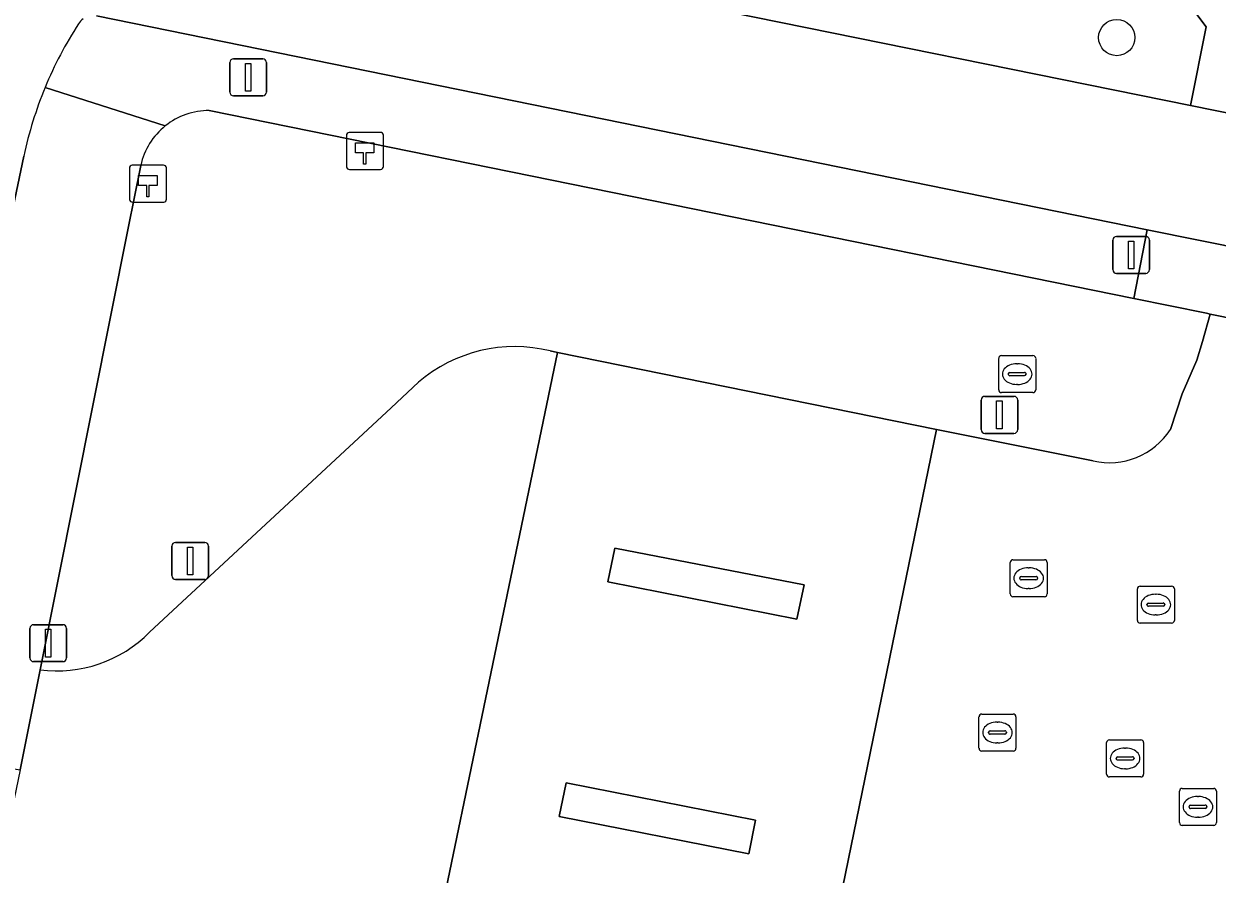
# Model space of a CAD drawing. Extents: x 157692 to 159674, y 381452 to 383291.
# Drawn here: x 158157.04 to 158189.33, y 382146.98 to 382169.99 of the extents above; entities that cross this region are included whole.
import ezdxf

# ---------------------------------------------------------------- set-up
doc = ezdxf.new("R2010")
doc.units = 0
for name, color, linetype in [('IMGEO_Berm_groen', 7, 'Continuous'), ('IMGEO_Boom', 7, 'Continuous'), ('IMGEO_Erf', 7, 'Continuous'), ('IMGEO_Fietspad_gesloten', 7, 'Continuous'), ('IMGEO_Hectometerpaal', 7, 'Continuous'), ('IMGEO_Kolk', 7, 'Continuous'), ('IMGEO_Lichtmast', 7, 'Continuous'), ('IMGEO_Rijbaan_lokaal_gesloten', 7, 'Continuous'), ('IMGEO_Rijbaan_lokaal_open', 7, 'Continuous'), ('IMGEO_Rioolput', 7, 'Continuous'), ('IMGEO_Verkeersbordpaal', 7, 'Continuous'), ('IMGEO_Voetpad_gesloten', 7, 'Continuous'), ('IMGEO_Voetpad_open', 7, 'Continuous')]:
    doc.layers.add(name, color=color, linetype=linetype)

msp = doc.modelspace()

# ---------------------------------------------------------------- linework, layer by layer
at = {"layer": 'IMGEO_Berm_groen'}
msp.add_lwpolyline([(158162.259, 382173.124), (158188.611, 382167.78), (158189.033, 382169.906), (158187.319, 382172.195), (158170.92, 382175.562)], dxfattribs=at)
at = {"layer": 'IMGEO_Boom'}
msp.add_circle((158186.61, 382169.614), 0.489, dxfattribs=at)
at = {"layer": 'IMGEO_Erf'}
for points in [[(158188.063, 382159.009), (158188.379, 382159.981), (158188.781, 382160.891), (158188.932, 382161.392), (158189.135, 382162.137), (158189.038, 382162.157), (158187.071, 382162.556), (158162.06, 382167.641)], [(158160.207, 382166.157), (158159.868, 382164.457), (158157.48, 382152.512)], [(158171.283, 382161.139), (158171.484, 382161.1), (158181.739, 382159.015), (158185.972, 382158.164)], [(158160.444, 382153.529), (158166.976, 382159.599), (158167.716, 382160.29)]]:
    msp.add_lwpolyline(points, dxfattribs=at)
for centre, radius, start, end in [((158162.046, 382165.761), 1.88, 89.5664, 128.7132), ((158162.04, 382165.763), 1.875, 128.6177, 167.8633), ((158170.327, 382157.238), 4.017, 76.2308, 130.5455), ((158186.41, 382160.089), 1.974, 257.167, 326.8415), ((158157.937, 382156.008), 3.526, 262.5556, 315.3204)]:
    msp.add_arc(centre, radius, start, end, dxfattribs=at)
at = {"layer": 'IMGEO_Fietspad_gesloten'}
for points in [[(158220.985, 382161.23), (158201.858, 382165.089), (158188.611, 382167.78), (158162.259, 382173.124)], [(158159.005, 382170.201), (158187.438, 382164.416), (158201.188, 382161.648), (158222.611, 382157.3), (158232.397, 382154.551), (158296.287, 382142.071), (158300.227, 382141.376), (158311.012, 382139.189), (158315.925, 382138.175), (158316.6, 382141.413)]]:
    msp.add_lwpolyline(points, dxfattribs=at)
at = {"layer": 'IMGEO_Hectometerpaal'}
for p, q in [((158165.769, 382166.963), (158165.769, 382166.122)), ((158165.769, 382166.963), (158165.769, 382166.122)), ((158166.685, 382167.047), (158165.844, 382167.047)), ((158166.685, 382167.047), (158165.844, 382167.047)), ((158166.769, 382166.131), (158166.769, 382166.972)), ((158166.769, 382166.131), (158166.769, 382166.972)), ((158160.817, 382166.163), (158159.976, 382166.163)), ((158160.817, 382166.163), (158159.976, 382166.163)), ((158160.901, 382165.247), (158160.901, 382166.088)), ((158160.901, 382165.247), (158160.901, 382166.088)), ((158159.901, 382166.079), (158159.901, 382165.238)), ((158159.901, 382166.079), (158159.901, 382165.238)), ((158165.853, 382166.047), (158166.694, 382166.047)), ((158165.853, 382166.047), (158166.694, 382166.047)), ((158159.985, 382165.163), (158160.826, 382165.163)), ((158159.985, 382165.163), (158160.826, 382165.163))]:
    msp.add_line(p, q, dxfattribs=at)
for points in [[(158166.294, 382166.191), (158166.234, 382166.191), (158166.234, 382166.496), (158166.014, 382166.496), (158166.014, 382166.765), (158166.514, 382166.765), (158166.514, 382166.496), (158166.294, 382166.496), (158166.294, 382166.191)], [(158160.426, 382165.307), (158160.366, 382165.307), (158160.366, 382165.612), (158160.146, 382165.612), (158160.146, 382165.881), (158160.646, 382165.881), (158160.646, 382165.612), (158160.426, 382165.612), (158160.426, 382165.307)]]:
    msp.add_lwpolyline(points, dxfattribs=at)
for centre, start, end in [((158165.847, 382166.969), 92.4484, 184.2845), ((158165.847, 382166.969), 92.4484, 184.2845), ((158166.691, 382166.969), 2.4484, 94.2845), ((158166.691, 382166.969), 2.4484, 94.2845), ((158159.979, 382166.085), 92.4484, 184.2845), ((158159.979, 382166.085), 92.4484, 184.2845), ((158160.823, 382166.085), 2.4484, 94.2845), ((158160.823, 382166.085), 2.4484, 94.2845), ((158165.847, 382166.125), 182.4484, 274.2845), ((158165.847, 382166.125), 182.4484, 274.2845), ((158166.691, 382166.125), 272.4484, 4.2845), ((158166.691, 382166.125), 272.4484, 4.2845), ((158159.979, 382165.241), 182.4484, 274.2845), ((158159.979, 382165.241), 182.4484, 274.2845), ((158160.823, 382165.241), 272.4484, 4.2845), ((158160.823, 382165.241), 272.4484, 4.2845)]:
    msp.add_arc(centre, 0.0779, start, end, dxfattribs=at)
at = {"layer": 'IMGEO_Kolk'}
for p, q in [((158188.383, 382149.304), (158189.235, 382149.304)), ((158188.308, 382148.378), (158188.308, 382149.23)), ((158188.796, 382149.084), (158188.821, 382149.084)), ((158189.309, 382149.23), (158189.309, 382148.378)), ((158188.567, 382148.798), (158188.567, 382148.81)), ((158189.005, 382148.761), (158188.607, 382148.761)), ((158188.61, 382148.847), (158189.008, 382148.847)), ((158189.051, 382148.81), (158189.051, 382148.798)), ((158188.819, 382148.524), (158188.794, 382148.524)), ((158189.235, 382148.304), (158188.383, 382148.304))]:
    msp.add_line(p, q, dxfattribs=at)
for points in [[(158188.383, 382149.304), (158189.235, 382149.304)], [(158188.308, 382148.378), (158188.308, 382149.23)], [(158189.309, 382149.23), (158189.309, 382148.378)], [(158189.235, 382148.304), (158188.383, 382148.304)]]:
    msp.add_lwpolyline(points, dxfattribs=at)
for centre, radius, start, end in [((158188.385, 382149.228), 0.0765, 91.552, 178.448), ((158188.385, 382149.228), 0.0765, 91.552, 178.448), ((158189.233, 382149.228), 0.0765, 1.552, 88.448), ((158189.233, 382149.228), 0.0765, 1.552, 88.448), ((158188.607, 382148.807), 0.0403, 85.8775, 175.7526), ((158188.604, 382148.797), 0.0366, 178.938, 274.7102), ((158189.008, 382148.804), 0.043, 264.8664, 352.4533), ((158189.012, 382148.809), 0.0386, 1.7309, 96.639), ((158188.385, 382148.38), 0.0765, 181.552, 268.448), ((158188.385, 382148.38), 0.0765, 181.552, 268.448), ((158189.233, 382148.38), 0.0765, 271.552, 358.448), ((158189.233, 382148.38), 0.0765, 271.552, 358.448)]:
    msp.add_arc(centre, radius, start, end, dxfattribs=at)
for centre, major_axis, ratio, start_param, end_param in [((158188.795, 382148.804), (-0.387, 0.002), 0.722429, 4.712389, 7.853982), ((158188.82, 382148.804), (-0.39, 0.002), 0.717154, 1.570796, 4.712389)]:
    msp.add_ellipse(centre, major_axis=major_axis, ratio=ratio, start_param=start_param, end_param=end_param, dxfattribs=at)
at = {"layer": 'IMGEO_Lichtmast'}
for p, q in [((158162.715, 382169.038), (158163.505, 382169.038)), ((158163.505, 382169.038), (158162.715, 382169.038)), ((158162.615, 382168.138), (158162.615, 382168.938)), ((158162.615, 382168.938), (158162.615, 382168.138)), ((158163.605, 382168.938), (158163.605, 382168.138)), ((158163.605, 382168.138), (158163.605, 382168.938)), ((158163.505, 382168.038), (158162.715, 382168.038)), ((158162.715, 382168.038), (158163.505, 382168.038)), ((158186.605, 382164.237), (158187.395, 382164.237)), ((158187.395, 382164.237), (158186.605, 382164.237)), ((158186.505, 382163.337), (158186.505, 382164.137)), ((158186.505, 382164.137), (158186.505, 382163.337)), ((158187.495, 382164.137), (158187.495, 382163.337)), ((158187.495, 382163.337), (158187.495, 382164.137)), ((158187.395, 382163.237), (158186.605, 382163.237)), ((158186.605, 382163.237), (158187.395, 382163.237)), ((158182.941, 382159.009), (158182.941, 382159.809)), ((158182.941, 382159.809), (158182.941, 382159.009)), ((158183.041, 382159.909), (158183.831, 382159.909)), ((158183.831, 382159.909), (158183.041, 382159.909)), ((158183.931, 382159.809), (158183.931, 382159.009)), ((158183.931, 382159.009), (158183.931, 382159.809)), ((158183.831, 382158.909), (158183.041, 382158.909)), ((158183.041, 382158.909), (158183.831, 382158.909)), ((158161.048, 382155.059), (158161.048, 382155.859)), ((158161.048, 382155.859), (158161.048, 382155.059)), ((158161.148, 382155.959), (158161.938, 382155.959)), ((158161.938, 382155.959), (158161.148, 382155.959)), ((158162.038, 382155.859), (158162.038, 382155.059)), ((158162.038, 382155.059), (158162.038, 382155.859)), ((158161.938, 382154.959), (158161.148, 382154.959)), ((158161.148, 382154.959), (158161.938, 382154.959))]:
    msp.add_line(p, q, dxfattribs=at)
for points in [[(158163.035, 382168.913), (158163.185, 382168.913), (158163.185, 382168.163), (158163.035, 382168.163), (158163.035, 382168.913)], [(158186.925, 382164.112), (158187.075, 382164.112), (158187.075, 382163.362), (158186.925, 382163.362), (158186.925, 382164.112)], [(158183.361, 382159.784), (158183.511, 382159.784), (158183.511, 382159.034), (158183.361, 382159.034), (158183.361, 382159.784)], [(158161.468, 382155.834), (158161.618, 382155.834), (158161.618, 382155.084), (158161.468, 382155.084), (158161.468, 382155.834)]]:
    msp.add_lwpolyline(points, dxfattribs=at)
for centre, start, end in [((158162.715, 382168.938), 90, 180), ((158162.715, 382168.938), 90, 180), ((158163.505, 382168.938), 0, 90), ((158163.505, 382168.938), 360, 90), ((158162.715, 382168.138), 180, 270), ((158162.715, 382168.138), 180, 270), ((158163.505, 382168.138), 270, 0), ((158163.505, 382168.138), 270, 0), ((158186.605, 382164.137), 90, 180), ((158186.605, 382164.137), 90, 180), ((158187.395, 382164.137), 0, 90), ((158187.395, 382164.137), 360, 90), ((158186.605, 382163.337), 180, 270), ((158186.605, 382163.337), 180, 270), ((158187.395, 382163.337), 270, 0), ((158187.395, 382163.337), 270, 0), ((158183.041, 382159.809), 90, 180), ((158183.041, 382159.809), 90, 180), ((158183.831, 382159.809), 0, 90), ((158183.831, 382159.809), 360, 90), ((158183.041, 382159.009), 180, 270), ((158183.041, 382159.009), 180, 270), ((158183.831, 382159.009), 270, 0), ((158183.831, 382159.009), 270, 0), ((158161.148, 382155.859), 90, 180), ((158161.148, 382155.859), 90, 180), ((158161.938, 382155.859), 0, 90), ((158161.938, 382155.859), 360, 90), ((158161.148, 382155.059), 180, 270), ((158161.148, 382155.059), 180, 270), ((158161.938, 382155.059), 270, 0), ((158161.938, 382155.059), 270, 0)]:
    msp.add_arc(centre, 0.1, start, end, dxfattribs=at)
at = {"layer": 'IMGEO_Rijbaan_lokaal_gesloten'}
msp.add_lwpolyline([(158148.322, 382168.193), (158147.839, 382165.757), (158147.155, 382162.309), (158155.819, 382160.6), (158156.552, 382164.083), (158157.043, 382166.411)], dxfattribs=at)
for points in [[(158181.739, 382159.015), (158171.484, 382161.1), (158166.278, 382136.044), (158176.587, 382133.918), (158176.961, 382135.739)], [(158172.84, 382154.891), (158173.03, 382155.807), (158178.151, 382154.813), (158177.96, 382153.884)], [(158171.527, 382148.541), (158171.716, 382149.455), (158176.841, 382148.444), (158176.653, 382147.53)]]:
    msp.add_lwpolyline(points, close=True, dxfattribs=at)
for centre, radius, start, end in [((158167.386, 382164.235), 10.567, 147.0266, 157.5744), ((158158.915, 382169.751), 0.459, 126.1783, 149.1477), ((158167.408, 382164.215), 10.595, 157.5194, 168.0365)]:
    msp.add_arc(centre, radius, start, end, dxfattribs=at)
at = {"layer": 'IMGEO_Rijbaan_lokaal_open'}
for points in [[(158187.319, 382172.195), (158189.033, 382169.906), (158188.611, 382167.78), (158201.858, 382165.089), (158202.239, 382166.987), (158204.843, 382168.616)], [(158187.438, 382164.416), (158187.071, 382162.556), (158189.038, 382162.157), (158189.135, 382162.137), (158200.819, 382159.771), (158201.188, 382161.648)]]:
    msp.add_lwpolyline(points, close=True, dxfattribs=at)
for points in [[(158198.404, 382148.228), (158200.705, 382159.415), (158205.666, 382158.371), (158205.717, 382158.623), (158201.667, 382159.445), (158201.692, 382159.577), (158200.819, 382159.771), (158189.135, 382162.137), (158188.932, 382161.392), (158188.781, 382160.891), (158188.379, 382159.981), (158188.063, 382159.009)], [(158157.48, 382152.512), (158156.939, 382149.808), (158154.599, 382138.529), (158166.278, 382136.044), (158171.484, 382161.1)], [(158171.484, 382161.1), (158171.283, 382161.139)], [(158167.716, 382160.29), (158166.976, 382159.599), (158160.444, 382153.529)], [(158185.972, 382158.164), (158181.739, 382159.015), (158176.961, 382135.739), (158176.587, 382133.918), (158195.31, 382129.992), (158196.295, 382134.63), (158196.712, 382136.595), (158198.152, 382136.303), (158198.721, 382138.949), (158201.17, 382138.423), (158201.211, 382138.616), (158196.59, 382139.608), (158198.404, 382148.228)]]:
    msp.add_lwpolyline(points, dxfattribs=at)
for centre, radius, start, end in [((158170.327, 382157.238), 4.017, 76.2308, 130.5455), ((158186.41, 382160.089), 1.974, 257.167, 326.8415), ((158157.937, 382156.008), 3.526, 262.5556, 315.3204)]:
    msp.add_arc(centre, radius, start, end, dxfattribs=at)
at = {"layer": 'IMGEO_Rioolput'}
for p, q in [((158183.417, 382160.086), (158183.417, 382160.938)), ((158183.492, 382161.012), (158184.344, 382161.012)), ((158184.418, 382160.938), (158184.418, 382160.086)), ((158183.905, 382160.792), (158183.93, 382160.792)), ((158183.676, 382160.506), (158183.676, 382160.518)), ((158184.114, 382160.469), (158183.716, 382160.469)), ((158183.719, 382160.555), (158184.117, 382160.555)), ((158184.16, 382160.518), (158184.16, 382160.506)), ((158184.344, 382160.012), (158183.492, 382160.012)), ((158183.928, 382160.232), (158183.903, 382160.232)), ((158183.803, 382155.49), (158184.655, 382155.49)), ((158183.728, 382154.564), (158183.728, 382155.416)), ((158184.216, 382155.27), (158184.241, 382155.27)), ((158184.729, 382155.416), (158184.729, 382154.564)), ((158183.987, 382154.984), (158183.987, 382154.996)), ((158184.425, 382154.947), (158184.027, 382154.947)), ((158184.03, 382155.033), (158184.428, 382155.033)), ((158184.471, 382154.996), (158184.471, 382154.984)), ((158184.655, 382154.49), (158183.803, 382154.49)), ((158184.239, 382154.71), (158184.214, 382154.71)), ((158187.169, 382153.85), (158187.169, 382154.702)), ((158187.244, 382154.776), (158188.096, 382154.776)), ((158187.657, 382154.556), (158187.682, 382154.556)), ((158188.17, 382154.702), (158188.17, 382153.85)), ((158187.428, 382154.27), (158187.428, 382154.282)), ((158187.866, 382154.233), (158187.468, 382154.233)), ((158187.471, 382154.319), (158187.869, 382154.319)), ((158187.912, 382154.282), (158187.912, 382154.27)), ((158187.68, 382153.996), (158187.655, 382153.996)), ((158188.096, 382153.776), (158187.244, 382153.776)), ((158182.884, 382150.389), (158182.884, 382151.241)), ((158182.959, 382151.315), (158183.811, 382151.315)), ((158183.885, 382151.241), (158183.885, 382150.389)), ((158183.372, 382151.095), (158183.397, 382151.095)), ((158183.143, 382150.809), (158183.143, 382150.821)), ((158183.581, 382150.772), (158183.183, 382150.772)), ((158183.186, 382150.858), (158183.584, 382150.858)), ((158183.627, 382150.821), (158183.627, 382150.809)), ((158186.412, 382150.615), (158187.264, 382150.615)), ((158183.811, 382150.315), (158182.959, 382150.315)), ((158183.395, 382150.535), (158183.37, 382150.535)), ((158186.337, 382149.689), (158186.337, 382150.541)), ((158186.825, 382150.395), (158186.85, 382150.395)), ((158187.338, 382150.541), (158187.338, 382149.689)), ((158186.596, 382150.109), (158186.596, 382150.121)), ((158187.034, 382150.072), (158186.636, 382150.072)), ((158186.639, 382150.158), (158187.037, 382150.158)), ((158187.08, 382150.121), (158187.08, 382150.109)), ((158186.848, 382149.835), (158186.823, 382149.835)), ((158187.264, 382149.615), (158186.412, 382149.615))]:
    msp.add_line(p, q, dxfattribs=at)
for points in [[(158183.417, 382160.086), (158183.417, 382160.938)], [(158183.492, 382161.012), (158184.344, 382161.012)], [(158184.418, 382160.938), (158184.418, 382160.086)], [(158184.344, 382160.012), (158183.492, 382160.012)], [(158183.803, 382155.49), (158184.655, 382155.49)], [(158183.728, 382154.564), (158183.728, 382155.416)], [(158184.729, 382155.416), (158184.729, 382154.564)], [(158184.655, 382154.49), (158183.803, 382154.49)], [(158187.169, 382153.85), (158187.169, 382154.702)], [(158187.244, 382154.776), (158188.096, 382154.776)], [(158188.17, 382154.702), (158188.17, 382153.85)], [(158188.096, 382153.776), (158187.244, 382153.776)], [(158182.884, 382150.389), (158182.884, 382151.241)], [(158182.959, 382151.315), (158183.811, 382151.315)], [(158183.885, 382151.241), (158183.885, 382150.389)], [(158186.412, 382150.615), (158187.264, 382150.615)], [(158183.811, 382150.315), (158182.959, 382150.315)], [(158186.337, 382149.689), (158186.337, 382150.541)], [(158187.338, 382150.541), (158187.338, 382149.689)], [(158187.264, 382149.615), (158186.412, 382149.615)]]:
    msp.add_lwpolyline(points, dxfattribs=at)
for centre, radius, start, end in [((158183.494, 382160.936), 0.0765, 91.552, 178.448), ((158183.494, 382160.936), 0.0765, 91.552, 178.448), ((158184.342, 382160.936), 0.0765, 1.552, 88.448), ((158184.342, 382160.936), 0.0765, 1.552, 88.448), ((158183.716, 382160.515), 0.0403, 85.8775, 175.7526), ((158183.713, 382160.505), 0.0366, 178.938, 274.7102), ((158184.117, 382160.512), 0.043, 264.8664, 352.4533), ((158184.121, 382160.517), 0.0386, 1.7309, 96.639), ((158183.494, 382160.088), 0.0765, 181.552, 268.448), ((158183.494, 382160.088), 0.0765, 181.552, 268.448), ((158184.342, 382160.088), 0.0765, 271.552, 358.448), ((158184.342, 382160.088), 0.0765, 271.552, 358.448), ((158183.805, 382155.414), 0.0765, 91.552, 178.448), ((158183.805, 382155.414), 0.0765, 91.552, 178.448), ((158184.653, 382155.414), 0.0765, 1.552, 88.448), ((158184.653, 382155.414), 0.0765, 1.552, 88.448), ((158184.027, 382154.993), 0.0403, 85.8775, 175.7526), ((158184.024, 382154.983), 0.0366, 178.938, 274.7102), ((158184.428, 382154.99), 0.043, 264.8664, 352.4533), ((158184.432, 382154.995), 0.0386, 1.7309, 96.639), ((158183.805, 382154.566), 0.0765, 181.552, 268.448), ((158183.805, 382154.566), 0.0765, 181.552, 268.448), ((158184.653, 382154.566), 0.0765, 271.552, 358.448), ((158184.653, 382154.566), 0.0765, 271.552, 358.448), ((158187.246, 382154.7), 0.0765, 91.552, 178.448), ((158187.246, 382154.7), 0.0765, 91.552, 178.448), ((158188.094, 382154.7), 0.0765, 1.552, 88.448), ((158188.094, 382154.7), 0.0765, 1.552, 88.448), ((158187.468, 382154.279), 0.0403, 85.8775, 175.7526), ((158187.465, 382154.269), 0.0366, 178.938, 274.7102), ((158187.869, 382154.276), 0.043, 264.8664, 352.4533), ((158187.873, 382154.281), 0.0386, 1.7309, 96.639), ((158187.246, 382153.852), 0.0765, 181.552, 268.448), ((158187.246, 382153.852), 0.0765, 181.552, 268.448), ((158188.094, 382153.852), 0.0765, 271.552, 358.448), ((158188.094, 382153.852), 0.0765, 271.552, 358.448), ((158182.961, 382151.239), 0.0765, 91.552, 178.448), ((158182.961, 382151.239), 0.0765, 91.552, 178.448), ((158183.809, 382151.239), 0.0765, 1.552, 88.448), ((158183.809, 382151.239), 0.0765, 1.552, 88.448), ((158183.183, 382150.818), 0.0403, 85.8775, 175.7526), ((158183.18, 382150.808), 0.0366, 178.938, 274.7102), ((158183.584, 382150.815), 0.043, 264.8664, 352.4533), ((158183.588, 382150.82), 0.0386, 1.7309, 96.639), ((158186.414, 382150.539), 0.0765, 91.552, 178.448), ((158186.414, 382150.539), 0.0765, 91.552, 178.448), ((158187.262, 382150.539), 0.0765, 1.552, 88.448), ((158187.262, 382150.539), 0.0765, 1.552, 88.448), ((158182.961, 382150.391), 0.0765, 181.552, 268.448), ((158182.961, 382150.391), 0.0765, 181.552, 268.448), ((158183.809, 382150.391), 0.0765, 271.552, 358.448), ((158183.809, 382150.391), 0.0765, 271.552, 358.448), ((158186.636, 382150.118), 0.0403, 85.8775, 175.7526), ((158186.633, 382150.108), 0.0366, 178.938, 274.7102), ((158187.037, 382150.115), 0.043, 264.8664, 352.4533), ((158187.041, 382150.12), 0.0386, 1.7309, 96.639), ((158186.414, 382149.691), 0.0765, 181.552, 268.448), ((158186.414, 382149.691), 0.0765, 181.552, 268.448), ((158187.262, 382149.691), 0.0765, 271.552, 358.448), ((158187.262, 382149.691), 0.0765, 271.552, 358.448)]:
    msp.add_arc(centre, radius, start, end, dxfattribs=at)
for centre, major_axis, ratio, start_param, end_param in [((158183.904, 382160.512), (-0.387, 0.002), 0.722429, 4.712389, 7.853982), ((158183.929, 382160.512), (-0.39, 0.002), 0.717154, 1.570796, 4.712389), ((158184.215, 382154.99), (-0.387, 0.002), 0.722429, 4.712389, 7.853982), ((158184.24, 382154.99), (-0.39, 0.002), 0.717154, 1.570796, 4.712389), ((158187.656, 382154.276), (-0.387, 0.002), 0.722429, 4.712389, 7.853982), ((158187.681, 382154.276), (-0.39, 0.002), 0.717154, 1.570796, 4.712389), ((158183.371, 382150.815), (-0.387, 0.002), 0.722429, 4.712389, 7.853982), ((158183.396, 382150.815), (-0.39, 0.002), 0.717154, 1.570796, 4.712389), ((158186.824, 382150.115), (-0.387, 0.002), 0.722429, 4.712389, 7.853982), ((158186.849, 382150.115), (-0.39, 0.002), 0.717154, 1.570796, 4.712389)]:
    msp.add_ellipse(centre, major_axis=major_axis, ratio=ratio, start_param=start_param, end_param=end_param, dxfattribs=at)
at = {"layer": 'IMGEO_Verkeersbordpaal'}
for p, q in [((158157.207, 382152.833), (158157.207, 382153.633)), ((158157.207, 382153.633), (158157.207, 382152.833)), ((158157.307, 382153.733), (158158.097, 382153.733)), ((158158.097, 382153.733), (158157.307, 382153.733)), ((158158.197, 382153.633), (158158.197, 382152.833)), ((158158.197, 382152.833), (158158.197, 382153.633)), ((158158.097, 382152.733), (158157.307, 382152.733)), ((158157.307, 382152.733), (158158.097, 382152.733))]:
    msp.add_line(p, q, dxfattribs=at)
msp.add_lwpolyline([(158157.627, 382153.608), (158157.777, 382153.608), (158157.777, 382152.858), (158157.627, 382152.858), (158157.627, 382153.608)], dxfattribs=at)
for centre, start, end in [((158157.307, 382153.633), 90, 180), ((158157.307, 382153.633), 90, 180), ((158158.097, 382153.633), 0, 90), ((158158.097, 382153.633), 360, 90), ((158157.307, 382152.833), 180, 270), ((158157.307, 382152.833), 180, 270), ((158158.097, 382152.833), 270, 0), ((158158.097, 382152.833), 270, 0)]:
    msp.add_arc(centre, 0.1, start, end, dxfattribs=at)
at = {"layer": 'IMGEO_Voetpad_gesloten'}
for points in [[(158173.03, 382155.807), (158172.84, 382154.891), (158177.96, 382153.884), (158178.151, 382154.813)], [(158171.716, 382149.455), (158171.527, 382148.541), (158176.653, 382147.53), (158176.841, 382148.444)]]:
    msp.add_lwpolyline(points, close=True, dxfattribs=at)
at = {"layer": 'IMGEO_Voetpad_open'}
for points in [[(158162.06, 382167.641), (158187.071, 382162.556), (158187.438, 382164.416), (158159.005, 382170.201)], [(158157.618, 382168.266), (158160.87, 382167.228)], [(158160.87, 382167.228), (158157.618, 382168.266)], [(158157.043, 382166.411), (158156.552, 382164.083), (158155.819, 382160.6), (158153.709, 382150.361), (158156.939, 382149.808), (158157.48, 382152.512), (158159.868, 382164.457)], [(158159.868, 382164.457), (158160.207, 382166.157)]]:
    msp.add_lwpolyline(points, dxfattribs=at)
for centre, radius, start, end in [((158167.386, 382164.235), 10.567, 147.0266, 157.5744), ((158158.915, 382169.751), 0.459, 126.1783, 149.1477), ((158167.408, 382164.215), 10.595, 157.5194, 168.0365), ((158162.046, 382165.761), 1.88, 89.5664, 128.7132), ((158162.04, 382165.763), 1.875, 128.6177, 167.8633)]:
    msp.add_arc(centre, radius, start, end, dxfattribs=at)

doc.saveas('drawing.dxf')
